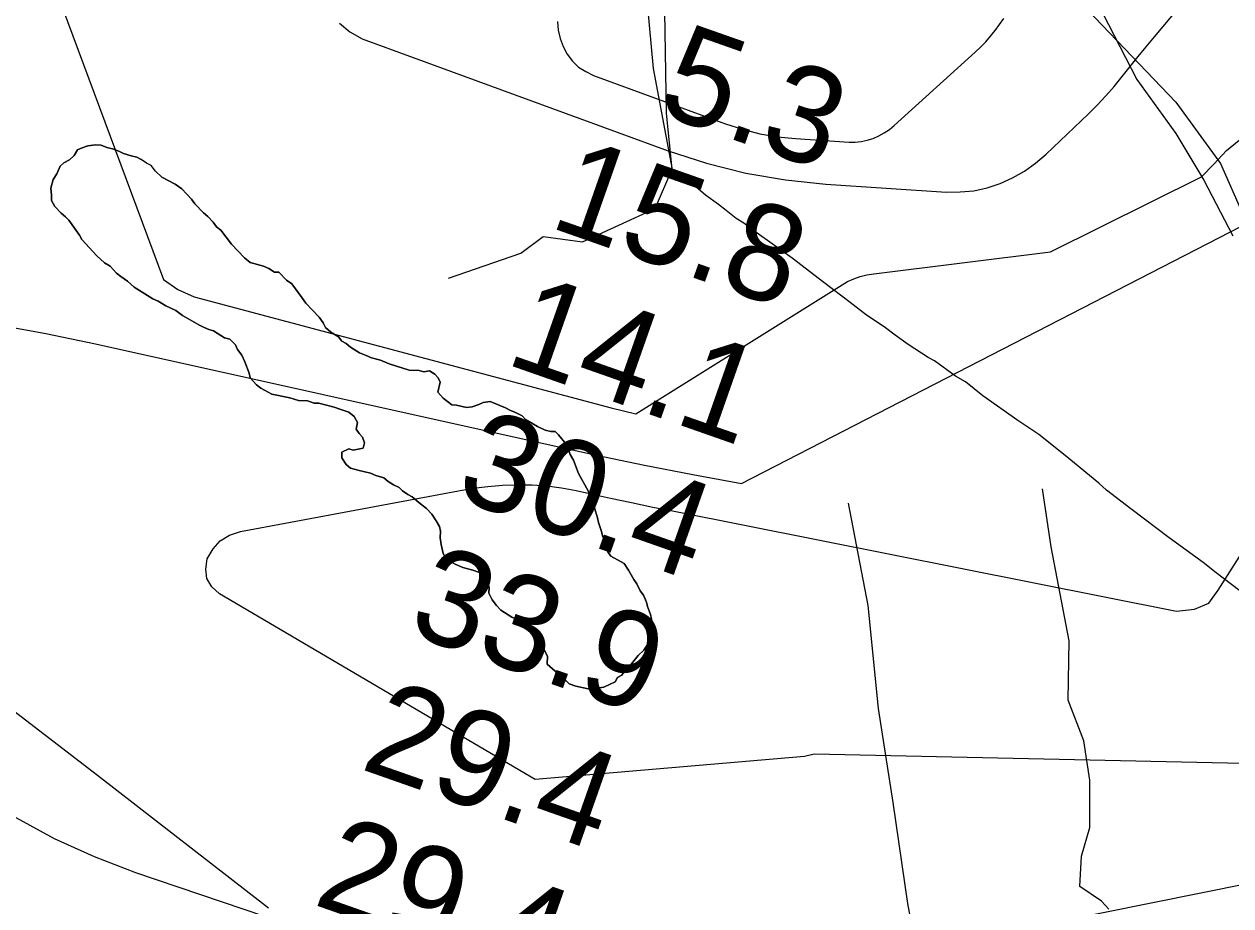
# Model space of a CAD drawing. Extents: x 3263578 to 3301413, y 764927 to 798602.
# Drawn here: x 3289108 to 3289949, y 783430 to 784044 of the extents above; entities that cross this region are included whole.
import ezdxf

# ---------------------------------------------------------------- set-up
doc = ezdxf.new("R2010")
doc.units = 0
for name, color, linetype in [('V-RIVR-EDGE', 7, 'Continuous'), ('V-RIVR-RANG', 7, 'Continuous'), ('V-SITE-VEGE', 7, 'Continuous'), ('V-TOPO-DPTH', 7, 'Continuous'), ('V-TOPO-MAJR', 7, 'Continuous'), ('V-TOPO-MINR', 7, 'Continuous'), ('V-TOPO-SHOR', 7, 'Continuous')]:
    doc.layers.add(name, color=color, linetype=linetype)

msp = doc.modelspace()

# ---------------------------------------------------------------- linework, layer by layer
at = {"layer": 'V-RIVR-EDGE'}
for points in [[(3289863.92, 783427.44), (3289858.72, 783433.11), (3289843.53, 783443.14), (3289844.89, 783464.44), (3289850.59, 783484.42), (3289850.67, 783517.45), (3289846.39, 783544.85), (3289835.6, 783573.13), (3289836.13, 783614.42), (3289823.69, 783680.09), (3289817.7, 783720.53)], [(3289682.06, 783710.43), (3289695.79, 783639.11), (3289703, 783567.37), (3289713.27, 783501.71), (3289723.53, 783431.27), (3289737.69, 783354.73)]]:
    msp.add_lwpolyline(points, dxfattribs=at)
at = {"layer": 'V-SITE-VEGE'}
for points in [[(3289630.84, 783890.15), (3289617.08, 783899.92), (3289609.44, 783905.6), (3289604.07, 783908.88), (3289597.21, 783914.55), (3289591.87, 783918.61), (3289582.7, 783925.12), (3289574.32, 783932.39), (3289571.27, 783934.82), (3289566.68, 783938.08), (3289562.85, 783940.53), (3289559.81, 783942.96), (3289546.38, 784013.47), (3289541.15, 784071.58)], [(3289847.74, 784074.93), (3289883.3, 784005.81), (3289910.56, 783968.13), (3289930.18, 783935.65), (3289950.31, 783896.76)], [(3289186.23, 783951.58), (3289182.35, 783952.47), (3289176.94, 783954.19), (3289173.86, 783955.84), (3289169.23, 783957.54), (3289165.35, 783958.44), (3289161.5, 783960.11), (3289157.6, 783960.22), (3289152.12, 783959.6), (3289148.17, 783958.16), (3289145.01, 783956.69), (3289142.56, 783952.86), (3289139.35, 783949.83), (3289135.38, 783947.61), (3289132.97, 783945.34), (3289130.47, 783939.95), (3289128.02, 783936.12), (3289126.28, 783929.93)], [(3289507.06, 783581.6), (3289511.76, 783582.24), (3289519.67, 783585.91), (3289521.32, 783588.99), (3289524.49, 783590.46), (3289526.14, 783593.53), (3289530.15, 783597.32), (3289535.82, 783604.17), (3289539.83, 783607.96), (3289546.37, 783617.91), (3289545.81, 783625.73), (3289545.15, 783629.65), (3289544.46, 783632.8), (3289542.28, 783638.32), (3289541.59, 783641.46), (3289539.39, 783646.21), (3289537.14, 783649.4), (3289534.94, 783654.15), (3289532.69, 783657.33), (3289528.98, 783663.69), (3289526, 783668.46), (3289516.78, 783673.41), (3289514.53, 783676.6), (3289513.15, 783682.88), (3289510.95, 783687.63), (3289510.26, 783690.77), (3289508.1, 783697.08), (3289507.42, 783700.22), (3289505.28, 783707.31), (3289500.95, 783719.14), (3289494.27, 783731.04), (3289490.65, 783740.51), (3289488.42, 783744.48), (3289486.98, 783748.43), (3289485.51, 783751.59), (3289480.24, 783757.99), (3289477.96, 783760.4), (3289474.85, 783760.49), (3289470.97, 783761.38), (3289465.58, 783763.88), (3289461.75, 783766.33), (3289457.14, 783768.81), (3289454.87, 783771.22), (3289450.26, 783773.7), (3289446.41, 783775.37), (3289443.33, 783777.02), (3289432.53, 783781.24), (3289427.83, 783780.6), (3289424.66, 783779.13), (3289419.94, 783777.71), (3289416.02, 783777.04), (3289409.04, 783778.81), (3289405.93, 783778.9), (3289399.83, 783783.76), (3289396.04, 783787.77), (3289397.81, 783794.75), (3289396.34, 783797.91), (3289394.07, 783800.32), (3289390.24, 783802.77), (3289386.32, 783802.11), (3289383.22, 783802.98), (3289376.2, 783803.18), (3289362.28, 783807.49), (3289356.11, 783810.02), (3289349.92, 783811.76), (3289346.06, 783813.44), (3289341.43, 783815.13), (3289335.31, 783819.21), (3289332.26, 783821.65), (3289329.19, 783823.3), (3289326.94, 783826.48), (3289321.57, 783829.76), (3289317.76, 783832.99), (3289316.3, 783836.16), (3289313.29, 783840.15), (3289304.21, 783849.78), (3289301.2, 783853.77), (3289294.46, 783863.34), (3289290.63, 783865.79), (3289285.33, 783871.41), (3289282.21, 783871.5), (3289278.38, 783873.95), (3289274.53, 783875.63), (3289265.24, 783878.24), (3289261.43, 783881.47), (3289252.35, 783891.1), (3289244.83, 783900.69), (3289241.77, 783903.12), (3289239.53, 783906.31), (3289235.74, 783910.32), (3289232.69, 783912.75), (3289226.64, 783919.18), (3289224.39, 783922.36), (3289217.58, 783929.59), (3289212.99, 783932.84), (3289203.77, 783937.8), (3289199.21, 783941.83), (3289196.2, 783945.82), (3289193.13, 783947.47), (3289189.3, 783949.93), (3289186.23, 783951.58)], [(3289126.28, 783929.93), (3289126.92, 783925.22), (3289126.81, 783921.33), (3289129.03, 783917.36), (3289133.57, 783912.54), (3289136.62, 783910.11), (3289138.89, 783907.7), (3289146.39, 783897.34), (3289147.86, 783894.17), (3289158.46, 783882.93), (3289163.78, 783878.1), (3289167.61, 783875.64), (3289172.15, 783870.83), (3289175.2, 783868.4), (3289179.79, 783865.14), (3289184.35, 783861.1), (3289197.38, 783852.92), (3289201.23, 783851.24), (3289206.6, 783847.96), (3289213.52, 783844.64), (3289218.11, 783841.38), (3289229.62, 783834.8), (3289232.7, 783833.15), (3289236.55, 783831.47), (3289239.65, 783830.6), (3289247.31, 783825.7), (3289251.18, 783824.8), (3289254.97, 783820.79), (3289256.44, 783817.62), (3289259.44, 783813.63), (3289261.65, 783808.89), (3289264.54, 783801), (3289265.22, 783797.85), (3289269.76, 783793.04), (3289272.81, 783790.61), (3289280.5, 783786.48), (3289292.91, 783783.78), (3289299.1, 783782.04), (3289305.34, 783781.85), (3289309.97, 783780.16), (3289313.09, 783780.06), (3289323.94, 783777.4), (3289328.57, 783775.71), (3289333.98, 783773.99), (3289337.79, 783770.75), (3289340.01, 783766.79), (3289339.1, 783762.13), (3289341.35, 783758.94), (3289343.61, 783756.54), (3289345.06, 783752.59), (3289344.17, 783748.71), (3289337.1, 783747.36), (3289334.01, 783748.23), (3289329.26, 783746.03), (3289329.15, 783742.13), (3289332.13, 783737.36), (3289335.18, 783734.93), (3289341.37, 783733.19), (3289349.12, 783731.4), (3289352.98, 783729.72), (3289358.39, 783728), (3289361.44, 783725.57), (3289365.27, 783723.12), (3289369.12, 783721.45), (3289371.39, 783719.04), (3289375.22, 783716.58), (3289378.29, 783714.93), (3289382.86, 783710.9), (3289388.2, 783706.84), (3289391.99, 783702.82), (3289394.97, 783698.05), (3289397.2, 783694.09), (3289397.88, 783690.95), (3289397.75, 783686.27), (3289398.39, 783681.57), (3289399.76, 783675.28), (3289401.99, 783671.31), (3289408.14, 783668.01), (3289413.53, 783665.51), (3289420.5, 783663.75), (3289425.13, 783662.05), (3289430.45, 783657.21), (3289431.85, 783651.71), (3289431.74, 783647.81), (3289433.94, 783643.06), (3289436.94, 783639.07), (3289439.97, 783635.86), (3289447.63, 783630.95), (3289451.49, 783629.28), (3289462.15, 783620.38), (3289464.42, 783617.97), (3289468.18, 783613.18), (3289470.36, 783607.65), (3289472.59, 783603.69), (3289472.43, 783598.23), (3289485.36, 783586.92), (3289487.63, 783584.51), (3289492.27, 783582.82), (3289500.8, 783581.01), (3289503.92, 783580.91), (3289507.06, 783581.6)], [(3289960.03, 783645.58), (3289938.66, 783661.81), (3289929.51, 783669.11), (3289905.81, 783686.19), (3289879.09, 783706.49), (3289862.31, 783719.46), (3289856.98, 783724.3), (3289833.36, 783743.73), (3289815.06, 783758.31), (3289800.52, 783768.1), (3289776.04, 783785.21), (3289763.84, 783794.93), (3289756.94, 783799.04), (3289742.42, 783809.61), (3289737.81, 783812.09), (3289724.02, 783821.08), (3289714.85, 783827.59), (3289707.21, 783833.28), (3289694.97, 783841.44), (3289683.52, 783850.36), (3289665.19, 783864.17), (3289643.06, 783881.21), (3289630.84, 783890.15)], [(3289084.28, 783577.89), (3289158.82, 783520.77), (3289278.03, 783428.26)]]:
    msp.add_lwpolyline(points, dxfattribs=at)
at = {"layer": 'V-TOPO-DPTH'}
msp.add_lwpolyline([(3289327.49, 784045.04), (3289334.77, 784038.98), (3289343.45, 784034.17), (3289556.6, 783955.98), (3289583.49, 783947.41), (3289610.72, 783940.43), (3289638.44, 783935.81), (3289666.5, 783932.78), (3289750.79, 783927.34), (3289760.34, 783927.37), (3289769.76, 783928.21), (3289778.99, 783930.29), (3289788.09, 783933.2), (3289796.78, 783937.23), (3289805.07, 783941.87), (3289812.77, 783947.45), (3289820.07, 783953.65), (3289849.38, 783981.62), (3289855.67, 783987.89), (3289861.78, 783994.33), (3289867.61, 784001.02), (3289873.25, 784007.88), (3289878.78, 784014.85), (3289884.35, 784021.78), (3289889.98, 784028.67), (3289895.65, 784035.53), (3289912.58, 784055.84)], dxfattribs=at)
at = {"layer": 'V-TOPO-MAJR'}
msp.add_lwpolyline([(3290117.29, 783525.4), (3289658.51, 783535.56), (3289651.61, 783533.92), (3289464.01, 783517.87), (3289464.01, 783517.87), (3289243.82, 783647.14), (3289238.53, 783652.19), (3289235.05, 783657.86), (3289234.3, 783664.47), (3289235.36, 783671.71), (3289239.41, 783678.55), (3289244.45, 783684.21), (3289250.96, 783688.08), (3289258.46, 783690.75), (3289410.47, 783719.16), (3289420.68, 783720.81), (3289430.92, 783722.11), (3289441.22, 783722.9), (3289451.55, 783723.34), (3289461.87, 783723.16), (3289472.14, 783722.49), (3289482.34, 783721.1), (3289492.5, 783719.23), (3289501.73, 783717.18), (3289516.47, 783713.97), (3289531.23, 783710.82), (3289546.01, 783707.76), (3289560.8, 783704.77), (3289910.94, 783635.23), (3289923.55, 783636.48), (3289933.67, 783640.81), (3289940.07, 783649.77), (3290052.16, 783825.76)], dxfattribs=at)
at = {"layer": 'V-TOPO-MINR'}
for points in [[(3289130.53, 784066.44), (3289205, 783866.25)], [(3289205, 783866.25), (3289214.77, 783859.39), (3289226.24, 783854.28), (3289517.06, 783776.93), (3289534.14, 783772.62), (3289681.59, 783864.91), (3289686.05, 783866.79), (3289690.6, 783868.38), (3289695.28, 783869.51), (3289700.05, 783870.34), (3289823.2, 783885.75), (3289928.4, 783937.91), (3289937.23, 783947.07), (3289945.87, 783956.39), (3290084.53, 784069.68)], [(3289327.49, 784045.04), (3289334.77, 784038.98), (3289343.45, 784034.17), (3289556.6, 783955.98), (3289583.49, 783947.41), (3289610.72, 783940.43), (3289638.44, 783935.81), (3289666.5, 783932.78), (3289750.79, 783927.34), (3289760.34, 783927.37), (3289769.76, 783928.21), (3289778.99, 783930.29), (3289788.09, 783933.2), (3289796.78, 783937.23), (3289805.07, 783941.87), (3289812.77, 783947.45), (3289820.07, 783953.65), (3289849.38, 783981.62), (3289855.67, 783987.89), (3289861.78, 783994.33), (3289867.61, 784001.02), (3289873.25, 784007.88), (3289878.78, 784014.85), (3289884.35, 784021.78), (3289889.98, 784028.67), (3289895.65, 784035.53), (3289912.58, 784055.84)], [(3289479.44, 784046.28), (3289480.09, 784040.23), (3289481.36, 784034.37), (3289483.55, 784028.78), (3289486.36, 784023.39), (3289490.06, 784018.64), (3289494.26, 784014.49)], [(3289494.26, 784014.49), (3289499.19, 784011.26), (3289504.61, 784008.62), (3289596.57, 783974.89), (3289608.52, 783971.08), (3289620.62, 783967.98), (3289632.95, 783965.93), (3289645.42, 783964.58), (3289682.75, 783962.17), (3289687.06, 783962.17), (3289691.32, 783962.54), (3289695.49, 783963.45), (3289699.61, 783964.72), (3289703.55, 783966.49), (3289707.33, 783968.53), (3289710.86, 783970.97), (3289714.22, 783973.68), (3289770.79, 784024.81), (3289774.5, 784028.36), (3289778.06, 784032.03), (3289781.41, 784035.91), (3289784.62, 784039.91), (3289787.66, 784044.05), (3289790.62, 784048.24)], [(3289088.18, 783834.89), (3289122.84, 783828.63), (3289157.37, 783821.57), (3289473.09, 783751.23), (3289506.65, 783743.97), (3289540.27, 783736.97), (3289573.97, 783730.38), (3289607.72, 783724.06), (3290067.41, 783960.59)], [(3289366.18, 783391.7), (3289185.58, 783452.77), (3289156.87, 783463.82), (3289128.92, 783476.37), (3289102.11, 783491.2)], [(3290293.24, 783393.87), (3290149.19, 783455.25), (3290137.06, 783460.2), (3290124.84, 783464.89), (3290112.48, 783469.21), (3290100.03, 783473.27), (3289584.07, 783369.23)]]:
    msp.add_lwpolyline(points, dxfattribs=at)
at = {"layer": 'V-TOPO-SHOR'}
for points in [[(3289403.57, 783867.33), (3289454.05, 783884.74), (3289469.66, 783896.45), (3289496.97, 783892.54), (3289547.68, 783915.95), (3289559.39, 783943.25), (3289555.49, 783982.27), (3289539.97, 784930.27), (3289512.72, 785612.99), (3289485.45, 786065.54), (3289477.66, 786166.97), (3289430.91, 786900.41)], [(3289781.88, 785277.46), (3289774.02, 784696.18), (3289793.5, 784294.35), (3289801.29, 784231.93), (3289809.09, 784142.2), (3289828.59, 784075.87), (3289910.51, 783990.04), (3289941.71, 783947.12), (3289957.31, 783912.01), (3289972.92, 783880.8), (3289984.62, 783833.98), (3289996.32, 783791.07), (3290000.22, 783767.66), (3290004.11, 783732.55), (3290004.11, 783697.44), (3290011.91, 783677.93), (3290023.61, 783658.42), (3290039.22, 783627.21), (3290043.12, 783619.41), (3290054.82, 783599.9), (3290062.62, 783556.99), (3290050.06, 783561.33)], [(3289135.38, 783947.61), (3289139.35, 783949.83), (3289142.56, 783952.86), (3289145.01, 783956.69), (3289148.18, 783958.16), (3289152.12, 783959.6), (3289157.6, 783960.22), (3289161.5, 783960.11), (3289165.35, 783958.44), (3289169.23, 783957.54), (3289173.86, 783955.84), (3289176.94, 783954.19), (3289182.35, 783952.47), (3289186.23, 783951.58), (3289189.3, 783949.93)], [(3289487.63, 783584.51), (3289485.36, 783586.92), (3289472.43, 783598.23), (3289472.59, 783603.69), (3289470.36, 783607.65), (3289468.18, 783613.18), (3289464.42, 783617.97), (3289462.15, 783620.38), (3289451.49, 783629.28), (3289447.63, 783630.95), (3289439.97, 783635.86), (3289436.94, 783639.07), (3289433.94, 783643.06), (3289431.74, 783647.81), (3289431.85, 783651.71), (3289430.45, 783657.21), (3289425.13, 783662.05), (3289420.5, 783663.75), (3289413.53, 783665.51), (3289408.14, 783668.01), (3289401.99, 783671.31), (3289399.76, 783675.28), (3289398.39, 783681.57), (3289397.75, 783686.27), (3289397.88, 783690.95), (3289397.2, 783694.09), (3289394.97, 783698.05), (3289391.99, 783702.82), (3289388.2, 783706.84), (3289382.86, 783710.9), (3289378.29, 783714.93), (3289375.22, 783716.58), (3289371.39, 783719.04), (3289369.12, 783721.45), (3289365.27, 783723.12), (3289361.44, 783725.57), (3289358.39, 783728), (3289352.98, 783729.72), (3289349.12, 783731.4), (3289341.37, 783733.19), (3289335.18, 783734.93), (3289332.13, 783737.36), (3289329.15, 783742.13), (3289329.26, 783746.03), (3289334.01, 783748.23), (3289337.1, 783747.36), (3289344.17, 783748.71), (3289345.06, 783752.59), (3289343.61, 783756.54), (3289341.35, 783758.94), (3289339.1, 783762.13), (3289340.01, 783766.79), (3289337.79, 783770.75), (3289333.98, 783773.99), (3289328.57, 783775.71), (3289323.94, 783777.4), (3289313.09, 783780.06), (3289309.97, 783780.16), (3289305.34, 783781.85), (3289299.1, 783782.04), (3289292.91, 783783.78), (3289280.5, 783786.48), (3289272.81, 783790.61), (3289269.76, 783793.04), (3289265.22, 783797.85), (3289264.54, 783801), (3289261.65, 783808.89), (3289259.44, 783813.63), (3289256.44, 783817.62), (3289254.97, 783820.79), (3289251.18, 783824.8), (3289247.31, 783825.7), (3289239.65, 783830.6), (3289236.55, 783831.47), (3289232.7, 783833.15), (3289229.62, 783834.8), (3289218.11, 783841.38), (3289213.52, 783844.64), (3289206.6, 783847.96), (3289201.23, 783851.24), (3289197.38, 783852.92), (3289184.35, 783861.1), (3289179.79, 783865.14), (3289175.2, 783868.4), (3289172.15, 783870.83), (3289167.61, 783875.64), (3289163.78, 783878.1), (3289158.46, 783882.94), (3289147.86, 783894.17), (3289146.39, 783897.34), (3289138.89, 783907.7), (3289136.62, 783910.11), (3289133.57, 783912.54), (3289129.03, 783917.36), (3289126.81, 783921.33), (3289126.92, 783925.22), (3289126.28, 783929.93), (3289128.02, 783936.12), (3289130.47, 783939.95), (3289132.97, 783945.34), (3289135.38, 783947.61)], [(3289199.21, 783941.83), (3289196.2, 783945.82), (3289193.13, 783947.47), (3289189.3, 783949.93)], [(3289199.21, 783941.83), (3289203.77, 783937.8), (3289212.99, 783932.84), (3289217.58, 783929.59), (3289224.39, 783922.36), (3289226.64, 783919.18), (3289232.69, 783912.75), (3289235.74, 783910.32), (3289239.53, 783906.31), (3289241.77, 783903.12), (3289244.83, 783900.69), (3289252.35, 783891.1), (3289261.43, 783881.47), (3289265.24, 783878.24), (3289274.53, 783875.63), (3289278.38, 783873.95), (3289282.21, 783871.5), (3289285.33, 783871.41), (3289290.63, 783865.79), (3289294.46, 783863.34), (3289301.2, 783853.77), (3289304.21, 783849.78), (3289313.29, 783840.15), (3289316.3, 783836.16), (3289317.76, 783832.99), (3289321.57, 783829.76), (3289326.94, 783826.48), (3289329.19, 783823.3), (3289332.26, 783821.65), (3289335.31, 783819.21), (3289341.43, 783815.13), (3289346.06, 783813.44), (3289349.92, 783811.76), (3289356.11, 783810.02), (3289362.28, 783807.49), (3289376.2, 783803.18), (3289383.22, 783802.98), (3289386.32, 783802.11), (3289390.24, 783802.77), (3289394.07, 783800.32), (3289396.34, 783797.91), (3289397.81, 783794.75), (3289396.04, 783787.77), (3289399.83, 783783.76), (3289405.93, 783778.9), (3289409.05, 783778.81), (3289416.02, 783777.04), (3289419.94, 783777.71), (3289424.66, 783779.13), (3289427.83, 783780.6), (3289432.53, 783781.24), (3289443.33, 783777.02), (3289446.41, 783775.37), (3289450.26, 783773.7), (3289454.87, 783771.22), (3289457.14, 783768.81), (3289461.75, 783766.33), (3289465.58, 783763.88), (3289470.97, 783761.38), (3289474.85, 783760.49), (3289477.96, 783760.4), (3289480.24, 783757.99), (3289485.51, 783751.59), (3289486.98, 783748.43), (3289488.42, 783744.48), (3289490.65, 783740.51), (3289494.27, 783731.04), (3289500.95, 783719.14), (3289505.28, 783707.31), (3289507.42, 783700.22), (3289508.1, 783697.08), (3289510.26, 783690.77), (3289510.95, 783687.63), (3289513.15, 783682.88), (3289514.53, 783676.6), (3289516.78, 783673.41), (3289526, 783668.46), (3289528.98, 783663.69), (3289532.69, 783657.33), (3289534.94, 783654.15), (3289537.14, 783649.4), (3289539.39, 783646.21), (3289541.59, 783641.46), (3289542.28, 783638.32), (3289544.46, 783632.8), (3289545.15, 783629.65), (3289545.81, 783625.73), (3289546.37, 783617.91), (3289539.83, 783607.96), (3289535.82, 783604.17), (3289530.15, 783597.31), (3289526.14, 783593.53), (3289524.49, 783590.46), (3289521.32, 783588.99), (3289519.67, 783585.91), (3289511.76, 783582.24), (3289507.06, 783581.6), (3289503.92, 783580.91), (3289500.8, 783581.01), (3289492.27, 783582.82), (3289487.63, 783584.51)]]:
    msp.add_lwpolyline(points, dxfattribs=at)

# ---------------------------------------------------------------- texts
at = {"layer": 'V-RIVR-RANG'}
for s, p in [('5.3', (3289547.52, 783982.97)), ('15.8', (3289472.55, 783903.32)), ('14.1', (3289441.88, 783808.1)), ('30.4', (3289406.73, 783714.46)), ('33.9', (3289373.57, 783620.11)), ('29.4', (3289340.91, 783525.6)), ('29.4', (3289308.01, 783431.17))]:
    msp.add_text(s, height=67, rotation=340.64833, dxfattribs=at).set_placement(p)

doc.saveas('drawing.dxf')
